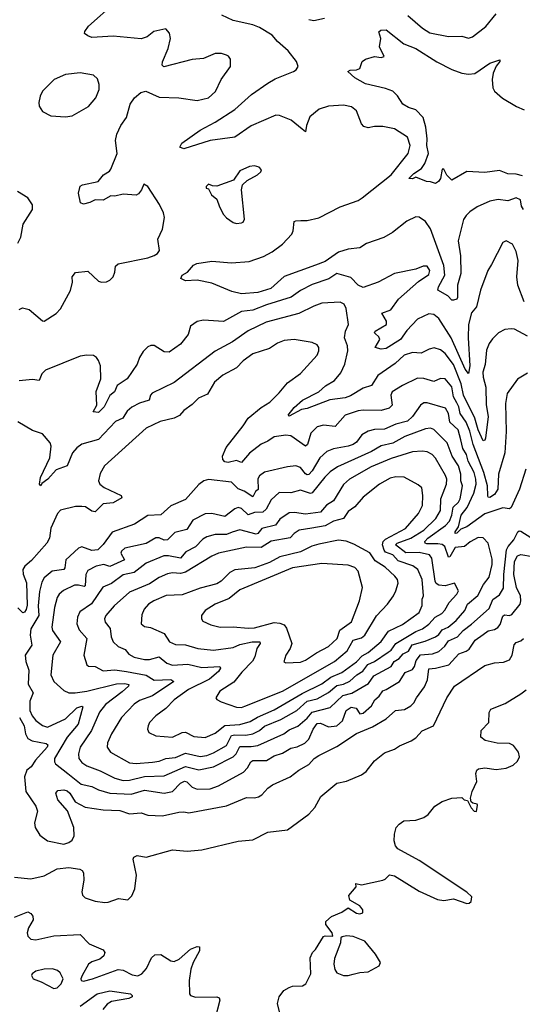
# Model space of a CAD drawing. Extents: x 1603745 to 1745082, y 385868 to 533966.
# Tile 558 of 646: x 1621447 to 1624503, y 518230 to 524220. Entities that reach past the tile are written whole.
import ezdxf

# ---------------------------------------------------------------- set-up
doc = ezdxf.new("R2010")
doc.units = 0

msp = doc.modelspace()

# ---------------------------------------------------------------- linework, layer by layer
at = {"layer": '0CON20XD'}
for points in [[(1621443.9, 522456.1), (1621463.6, 522466.4), (1621505, 522456.2), (1621585, 522388), (1621595, 522386), (1621667.9, 522432.1), (1621695, 522460), (1621755, 522572.5), (1621767, 522623), (1621766.2, 522655), (1621785, 522682), (1621860, 522690), (1621925, 522628.6), (1621945, 522623.3), (1621975, 522625.6), (1621995.3, 522634.7), (1622014.4, 522655), (1622026.1, 522683.9), (1622029.6, 522720.4), (1622045.3, 522734.7), (1622225, 522771.3), (1622265, 522784.6), (1622285, 522798.1), (1622296.6, 522816.6), (1622287.5, 522885), (1622316, 522945), (1622327.3, 523017.3), (1622322, 523045), (1622297.1, 523095), (1622225, 523205.6), (1622201.2, 523218.8), (1622186.7, 523185), (1622169.1, 523160.9), (1622155, 523152.2), (1622075, 523158), (1622026.1, 523146.1), (1622001.7, 523148.3), (1621955, 523121.9), (1621905, 523123.3), (1621873.2, 523106.8), (1621835, 523098.1), (1621815.7, 523105.7), (1621804.6, 523164.6), (1621815, 523207.1), (1621827.5, 523215), (1621924.1, 523235.9), (1621956, 523275), (1621992, 523298), (1622000, 523310), (1622040, 523405), (1622030, 523485), (1622036.8, 523523.2), (1622061.2, 523575), (1622096.2, 523625), (1622118.6, 523705), (1622144.2, 523745), (1622183, 523777), (1622213.9, 523783.9), (1622295, 523748.1), (1622415, 523744.4), (1622525, 523728.5), (1622595, 523744.4), (1622637.7, 523782.3), (1622672.2, 523855), (1622728.6, 523935), (1622728.8, 523978.8), (1622717, 523997), (1622704.3, 524004.3), (1622673.2, 524013.2), (1622635, 524014.4), (1622565, 523982.9), (1622495, 523977.8), (1622322.3, 523932.3), (1622312, 523942), (1622314.2, 523964.2), (1622350, 524045), (1622364.2, 524105), (1622357.7, 524137.7), (1622335, 524163.3), (1622261.8, 524148.2), (1622221.2, 524115), (1622185, 524102.9), (1622015, 524120), (1621885, 524112.2), (1621860.5, 524120.5), (1621841.2, 524135), (1621841.7, 524148.3), (1621865, 524180), (1622025, 524322.9)], [(1624510.6, 523065), (1624498.2, 523085), (1624493.2, 523123.2), (1624465, 523135.6), (1624415, 523118.5), (1624356.3, 523126.3), (1624305, 523116.7), (1624228.7, 523081.3), (1624185, 523051.4), (1624160.9, 523029.1), (1624146.2, 523005), (1624113.6, 522873.6), (1624127.3, 522782.8), (1624128.4, 522675), (1624109.1, 522605), (1624109.7, 522530.3), (1624105, 522520), (1624085, 522513.8), (1624074.2, 522514.2), (1624050, 522540), (1623990, 522575), (1623994.4, 522595), (1624031.3, 522665), (1624025.7, 522725), (1623945, 522947.8), (1623915, 522991.4), (1623875, 523018.9), (1623855, 523020), (1623800, 522995), (1623712.9, 522925), (1623660.8, 522895), (1623555, 522857.3), (1623515, 522831.8), (1623445, 522824.6), (1623385, 522805.4), (1623305, 522748.4), (1623245, 522725.7), (1623055, 522657.1), (1622972.9, 522585), (1622895, 522560.3), (1622795, 522551.6), (1622736.9, 522566.9), (1622615, 522616), (1622525, 522636.2), (1622455, 522630.8), (1622427.5, 522645), (1622434.1, 522665.9), (1622466.1, 522683.9), (1622503.6, 522726.4), (1622523.9, 522736.1), (1622615, 522750.6), (1622735, 522741.1), (1622842.2, 522747.8), (1622930.1, 522779.9), (1622982, 522808), (1623045.2, 522854.8), (1623100.7, 522915), (1623108.7, 522935), (1623115, 522991.2), (1623125, 522996.9), (1623157.3, 522997.3), (1623195, 522997.3), (1623265, 523015.3), (1623395, 523082.2), (1623505, 523120.7), (1623529.6, 523135), (1623705, 523276.5), (1623809.7, 523405), (1623820.3, 523455), (1623805, 523505.6), (1623726.2, 523555), (1623655, 523569.1), (1623605, 523570), (1623565, 523562.5), (1623539.8, 523569.8), (1623525.5, 523585.5), (1623494, 523665), (1623465, 523688.6), (1623415, 523699.4), (1623325.5, 523694.5), (1623268, 523675), (1623212, 523628), (1623191.5, 523575), (1623185, 523537.5), (1623163.6, 523553.6), (1623098.3, 523608.3), (1623027, 523637), (1623005, 523638.1), (1622855, 523573.1), (1622755, 523504.7), (1622605.4, 523484.6), (1622445, 523433.1), (1622421.2, 523445), (1622432.4, 523467.6), (1622545, 523548.2), (1622635, 523597.1), (1622755, 523673.6), (1622856.9, 523765), (1622955, 523832.9), (1623000.9, 523859.1), (1623112, 523905), (1623127.5, 523915), (1623140, 523935), (1623130.8, 523965), (1623079.2, 524029.2), (1623015, 524086.5), (1622981.5, 524125), (1622905, 524171.5), (1622865, 524189.2), (1622743.8, 524215), (1622675, 524247.9)], [(1623205, 524220), (1623235, 524214.3), (1623301.1, 524228.9)], [(1623806.7, 524245), (1623897.1, 524167.1), (1623940.1, 524140.1), (1624055, 524118.2), (1624135, 524118.9), (1624175, 524106.9), (1624200, 524115), (1624280.9, 524179.1), (1624344.6, 524255.4)], [(1624505, 523268.9), (1624465, 523279.5), (1624415, 523282.5), (1624365, 523301.8), (1624275, 523290.4), (1624165, 523295.5), (1624075, 523242.5), (1624043.3, 523273.3), (1624025, 523310), (1624015, 523310), (1624006.2, 523253.8), (1623994, 523235), (1623975, 523224.2), (1623945, 523234.2), (1623920, 523235), (1623855, 523261.2), (1623835, 523252), (1623813.9, 523253.9), (1623844.2, 523285), (1623889.4, 523315), (1623910, 523345), (1623933.5, 523405), (1623922.1, 523455), (1623924.6, 523495), (1623916.2, 523565), (1623901.3, 523625), (1623855, 523671.1), (1623812, 523685), (1623777.5, 523705), (1623745, 523756.7), (1623715, 523784), (1623670.7, 523800.7), (1623549.7, 523830.3), (1623485, 523866), (1623442.5, 523905), (1623457, 523913), (1623495, 523913.8), (1623515, 523922.5), (1623530, 523965), (1623550.5, 523979.5), (1623605, 523996.2), (1623645, 523990), (1623662.5, 523995), (1623634.4, 524055), (1623641.9, 524105), (1623631.4, 524145), (1623642.5, 524155), (1623675, 524158.6), (1623783.4, 524073.4), (1623855, 524044.5), (1623983.4, 523963.4), (1624075, 523916.7), (1624135, 523894.4), (1624175, 523888.6), (1624215, 523891.4), (1624305, 523954.2), (1624366.2, 523976.2), (1624366.7, 523965), (1624343.3, 523936.7), (1624325.7, 523895), (1624320, 523855), (1624323.1, 523805), (1624334.7, 523784.7), (1624383.2, 523743.2), (1624468.3, 523691.7), (1624515, 523670.5)], [(1621725, 523627.8), (1621765, 523634.4), (1621865, 523690.6), (1621910, 523745), (1621929.2, 523795), (1621930.8, 523825), (1621919.7, 523859.7), (1621895, 523882), (1621815, 523895.8), (1621725, 523885.8), (1621656.7, 523855), (1621585.8, 523784.2), (1621570.8, 523755), (1621561.9, 523715), (1621564.5, 523694.5), (1621585, 523660.8), (1621635, 523634.4), (1621725, 523627.8)], [(1622765, 522980), (1622795, 522983.3), (1622805, 522987.5), (1622813.6, 523006.4), (1622796.2, 523185), (1622802.5, 523215), (1622829.3, 523240.7), (1622893.6, 523276.4), (1622912.5, 523295), (1622917, 523307), (1622902.5, 523322.5), (1622875, 523330), (1622845, 523326.2), (1622785, 523300), (1622746.2, 523243.8), (1622645, 523207.5), (1622618.3, 523208.3), (1622595, 523220), (1622580, 523205), (1622580, 523195), (1622595, 523190), (1622612.5, 523155), (1622645, 523127.5), (1622661.7, 523081.7), (1622686.2, 523035), (1622704.3, 523014.3), (1622745, 522986.7), (1622765, 522980)], [(1621435, 522861.2), (1621452.7, 522897.3), (1621467.8, 522975), (1621524.3, 523065), (1621524.3, 523094.3), (1621495, 523136), (1621433.3, 523175)], [(1624515, 522503.6), (1624475.3, 522605), (1624469.2, 522655), (1624477.5, 522755), (1624465, 522810), (1624444.2, 522854.2), (1624405, 522873.8), (1624383.8, 522865), (1624315, 522731.2), (1624294.4, 522695), (1624248.5, 522575), (1624225, 522473.3), (1624195, 522437.5), (1624175.2, 522365), (1624173.4, 522285), (1624184.3, 522115), (1624175, 522066.7), (1624155, 522093.8), (1624071, 522285), (1623995, 522402.5), (1623965, 522426.5), (1623935, 522430.9), (1623865, 522397.7), (1623800.1, 522329.9), (1623762.1, 522275), (1623675, 522220), (1623645, 522215.4), (1623608, 522225), (1623636.8, 522275), (1623631.3, 522291.3), (1623608.3, 522311.7), (1623604.2, 522315), (1623608.6, 522325), (1623678.1, 522365), (1623677.9, 522385), (1623648.8, 522435), (1623704.5, 522455), (1623750.5, 522519.5), (1623872.4, 522627.6), (1623935, 522669.5), (1623940.7, 522695), (1623925, 522719.6), (1623900.5, 522719.5), (1623855, 522702), (1623725, 522675.8), (1623627, 522623), (1623535, 522590.8), (1623505, 522604), (1623460.9, 522650.9), (1623375, 522675.4), (1623327.5, 522642.5), (1623225, 522609.6), (1623155, 522572.7), (1623097.9, 522532.1), (1622948.1, 522485), (1622865, 522452.9), (1622795, 522443.9), (1622685, 522382.9), (1622565, 522392.9), (1622525.7, 522384.3), (1622486.2, 522355), (1622471.4, 522305), (1622424.2, 522245), (1622355, 522197.1), (1622325, 522199.2), (1622265, 522237.5), (1622245, 522238), (1622225, 522228.8), (1622197.9, 522202.1), (1622175.7, 522165), (1622161.9, 522125), (1622099.5, 522035), (1622040, 521995), (1622023.8, 521955), (1621995, 521934.2), (1621960.6, 521865), (1621925, 521830.8), (1621893.6, 521833.6), (1621916, 521875), (1621912, 521958), (1621940.9, 522035), (1621938.5, 522115), (1621925, 522146.2), (1621914.2, 522165), (1621895, 522176.7), (1621855, 522180), (1621815, 522172.2), (1621602.9, 522087.1), (1621580.4, 522065), (1621564.1, 522025.9), (1621525, 522031.1), (1621442.5, 522022.5)], [(1624535, 522294), (1624455, 522337.5), (1624435, 522340), (1624397.5, 522335), (1624358.8, 522315), (1624321.4, 522278.6), (1624300.9, 522249.1), (1624285, 522210), (1624277.2, 522122.8), (1624264.1, 522075.9), (1624265.4, 522044.6), (1624280.5, 521985), (1624282.8, 521877.2), (1624295.2, 521805), (1624278.4, 521675), (1624275, 521662.5), (1624265, 521657.1), (1624235, 521725.4), (1624213.9, 521795), (1624144.8, 521935), (1624131.2, 522005), (1624085, 522121.3), (1624035, 522188.9), (1624005, 522212.3), (1623966.6, 522223.4), (1623936, 522216), (1623888.1, 522191.9), (1623835, 522194.6), (1623785, 522178.1), (1623730.9, 522129.1), (1623623.8, 522055), (1623586.1, 521993.9), (1623535, 521977.5), (1623458.8, 521931.2), (1623425, 521920), (1623333, 521907), (1623195, 521855.4), (1623161.2, 521848.8), (1623085, 521807.5), (1623080, 521815), (1623115, 521860), (1623167.1, 521905), (1623265, 521956.1), (1623307.3, 521992.8), (1623361.9, 522025), (1623398.8, 522071.2), (1623423.1, 522125), (1623442.5, 522205), (1623439.6, 522235), (1623421.2, 522285), (1623427.5, 522325), (1623445.4, 522365), (1623432.4, 522462.4), (1623420, 522490), (1623395, 522500.9), (1623285, 522496.2), (1623235, 522478), (1623145, 522432.9), (1622945, 522380), (1622835, 522328), (1622740.6, 522259.4), (1622635, 522202.7), (1622385, 522012.2), (1622252, 521948), (1622241.4, 521935), (1622234, 521905), (1622175, 521886.4), (1622127.8, 521862.2), (1622100.7, 521839.3), (1622085.7, 521815.7)], [(1624535, 522070), (1624475, 522033.8), (1624410.5, 521945), (1624401.8, 521885), (1624405.7, 521715.7), (1624397.5, 521585), (1624359, 521455), (1624355, 521364.4), (1624335, 521330.8), (1624305, 521312.5), (1624295.5, 521315.5), (1624293.1, 521323.1), (1624292.3, 521385), (1624270.2, 521465), (1624203.6, 521635), (1624185, 521716.4), (1624161.7, 521771.7), (1624126.2, 521825), (1624117.2, 521865), (1624105, 521888.9), (1624085.5, 521925), (1624075, 521985.5), (1624035, 522035.4), (1624005, 522037.8), (1623965, 522019.1), (1623905, 522038), (1623865, 522038.9), (1623775, 521994.6), (1623712.2, 521955), (1623703.5, 521935), (1623712.7, 521875), (1623693.3, 521856.7), (1623645, 521841.6), (1623535.3, 521845.3), (1623505, 521840.7), (1623426.8, 521813.2), (1623365, 521744.6), (1623295, 521752.3), (1623255, 521743.6), (1623217.3, 521705), (1623195.9, 521635), (1623185, 521625.6), (1623095, 521688.7), (1623065, 521693.1), (1622995, 521682.7), (1622955, 521655.5), (1622915, 521638.2), (1622845, 521583.8), (1622819.2, 521555), (1622795, 521525.7), (1622765, 521538.5), (1622715, 521526.8), (1622695, 521530.9), (1622682.3, 521545), (1622679.2, 521565), (1622702.5, 521617.5), (1622805, 521748.5), (1622835, 521796.2), (1622915, 521860.6), (1622966.9, 521893.1), (1623025, 521949.5), (1623075, 522010), (1623155, 522067.1), (1623255, 522180), (1623265.6, 522205), (1623265.7, 522225.7), (1623255, 522241.2), (1623225, 522256), (1623115, 522274.4), (1623055, 522268.5), (1623015, 522251.5), (1622965, 522219.5), (1622865, 522187.3), (1622805, 522145.5), (1622765, 522101.5), (1622682.4, 522057.6), (1622630.6, 522015), (1622587.8, 521942.2), (1622533.4, 521916.6), (1622495, 521878.9), (1622445, 521843.3), (1622418.1, 521811.9), (1622385, 521796.2), (1622300, 521775), (1622215, 521734.4), (1621962.2, 521505), (1621935, 521460), (1621926.2, 521415), (1621934, 521395), (1621959.5, 521375), (1622063.8, 521325), (1622068.3, 521311.7), (1622015, 521281.1), (1621955, 521275.7), (1621905, 521225.7), (1621885, 521229.4), (1621846.6, 521256.6), (1621825, 521259.4), (1621785, 521258.1), (1621695, 521235.6), (1621676.9, 521215), (1621635, 521127.5), (1621626.9, 521065), (1621611.2, 521035), (1621519, 520931), (1621477.1, 520895), (1621465.4, 520875), (1621467.3, 520847.3), (1621488.6, 520795), (1621491.1, 520658.9), (1621485, 520632.9), (1621475, 520615.8), (1621465, 520611.9), (1621435, 520642)], [(1624524.1, 521485), (1624486.1, 521363.9), (1624435, 521251.9), (1624425, 521244.3), (1624385, 521250.9), (1624275, 521214.1), (1624165, 521135.2), (1624130.3, 521119.7), (1624105, 521095.6), (1624094.7, 521094.7), (1624095.6, 521105), (1624116.2, 521133.8), (1624132.2, 521205), (1624168.5, 521251.5), (1624209.4, 521340.6), (1624222.6, 521395), (1624221.5, 521425), (1624210.2, 521465), (1624174.5, 521535), (1624163.6, 521575), (1624141.8, 521611.8), (1624129.3, 521665), (1624112.7, 521725), (1624062, 521772), (1624054.3, 521825), (1624036.7, 521856.7), (1623925, 521888.5), (1623905, 521888.2), (1623885, 521874.4), (1623836, 521805), (1623805, 521777.6), (1623735, 521760.3), (1623665, 521727.9), (1623605, 521726.6), (1623565, 521716.1), (1623527.8, 521695), (1623495, 521650), (1623474.4, 521635.6), (1623445, 521624.7), (1623355, 521608.7), (1623315, 521592.3), (1623271.1, 521555), (1623225.2, 521475), (1623205, 521453.9), (1623195, 521451.3), (1623185, 521457.5), (1623155, 521495.4), (1623125, 521506.4), (1623075, 521500), (1622935, 521466.4), (1622905.3, 521444.7), (1622895, 521426.2), (1622897.4, 521362.6), (1622881.2, 521348.8), (1622865, 521317.5), (1622812.1, 521352.1), (1622774.4, 521365), (1622735, 521406.1), (1622595, 521423.1), (1622566.7, 521415), (1622535, 521392), (1622455, 521301.9), (1622365, 521263.5), (1622305, 521207.8), (1622225, 521203.8), (1622145, 521150.9), (1622007.9, 521102.1), (1621953.5, 521026.5), (1621921.4, 520995), (1621885, 520990.6), (1621825, 521013.1), (1621805, 521004.4), (1621726.6, 520933.4), (1621721.2, 520885), (1621714.7, 520875.3), (1621645, 520865.9), (1621596.1, 520823.9), (1621580.8, 520799.2), (1621567.9, 520742.1), (1621559.8, 520655), (1621562.5, 520595), (1621513.3, 520515), (1621509.6, 520475), (1621520, 520415), (1621479.7, 520355), (1621483.7, 520315), (1621502.2, 520262.2), (1621497.9, 520177.9), (1621527.5, 520125), (1621508.1, 520075), (1621507.8, 520017.8), (1621521.8, 519985), (1621545, 519956.9), (1621585, 519927.3), (1621615, 519916.8), (1621725, 519967.5), (1621795, 520033.5), (1621824.1, 520044.1), (1621830, 520040), (1621803.1, 519935), (1621734.3, 519855), (1621658.2, 519725), (1621657.3, 519705), (1621663.8, 519693.8), (1621738.7, 519635), (1621819.9, 519569.9), (1621885, 519555.3), (1621925, 519535.9), (1621995.2, 519515.2), (1622125, 519508.7)], [(1622085.7, 521815.7), (1622074.1, 521795.9), (1622029.4, 521775), (1621925, 521666.1), (1621825, 521637.3), (1621794.3, 521615), (1621768.6, 521585), (1621736.2, 521505), (1621667.7, 521482.3), (1621618.1, 521425), (1621581.7, 521398.3), (1621575, 521383.8), (1621567.5, 521395), (1621573.3, 521435), (1621629.4, 521555), (1621637.1, 521625), (1621632.3, 521645), (1621585, 521700), (1621525, 521720.6), (1621435, 521774.2)], [(1622075, 519592.4), (1622115, 519593.1), (1622205, 519617), (1622325, 519620.5), (1622455, 519676.7), (1622535, 519656.1), (1622625.8, 519674.2), (1622745, 519735.7), (1622763.8, 519755), (1622785, 519798.6), (1622855, 519798.5), (1622895.2, 519804.8), (1623053.9, 519876.1), (1623085, 519900), (1623138.2, 519921.8), (1623195, 519971.6), (1623225, 520008.1), (1623335, 520036.1), (1623411.2, 520108.8), (1623467, 520123), (1623568.3, 520181.7), (1623601.1, 520228.9), (1623705, 520284.7), (1623724.6, 520315.4), (1623755.1, 520334.9), (1623778.4, 520361.6), (1623811, 520379), (1623833.7, 520416.3), (1623911.6, 520438.4), (1623975, 520465.2), (1623995, 520480.3), (1624015, 520507.7), (1624051.8, 520525), (1624100.6, 520565), (1624153.3, 520625), (1624170.8, 520665), (1624232.6, 520717.4), (1624266.7, 520783.3), (1624301.3, 520828.7), (1624320.2, 520905), (1624319.1, 520939.1), (1624295.7, 521035), (1624265, 521068), (1624235, 521069.5), (1624185.5, 521044.5), (1624151.2, 521015), (1624095, 521008.2), (1624062, 520952), (1624055, 520951.2), (1624031.2, 521015), (1624015, 521027.2), (1623988.9, 521031.1), (1623922.4, 521032.4), (1623913.1, 521035), (1623910.9, 521045), (1623929.5, 521065), (1624036.5, 521143.5), (1624060, 521170), (1624074.8, 521205), (1624083, 521255), (1624114.8, 521285), (1624124.5, 521305), (1624140, 521385), (1624129.6, 521415), (1624129.1, 521455), (1624115.9, 521505), (1624077.5, 521565), (1624045.7, 521645), (1623965, 521727.3), (1623945, 521734.6), (1623915, 521730.4), (1623789.5, 521685), (1623715, 521643.5), (1623645, 521627.5), (1623587, 521593), (1623379.4, 521500.6), (1623335, 521470), (1623302.5, 521437.5), (1623225, 521341.4), (1623215, 521338.5), (1623155, 521357.7), (1623095, 521342.2), (1623025, 521343.8), (1622975, 521299.6), (1622945, 521242.5), (1622925, 521224.8), (1622875, 521223), (1622835, 521207.3), (1622795, 521247.1), (1622775, 521252.2), (1622755, 521245.3), (1622695, 521197.6), (1622615, 521216.2), (1622575, 521214.5), (1622500, 521175), (1622462.1, 521117.9), (1622389.5, 521100.5), (1622345, 521055.3), (1622325, 521052.9), (1622295, 521067.9), (1622275, 521067.5), (1622215, 521033.4), (1622086, 521005), (1622065, 520986.9), (1622060.9, 520975), (1622082.9, 520935), (1621995, 520892.9), (1621957.5, 520905), (1621911.4, 520895), (1621861.8, 520868.2), (1621848.5, 520845), (1621843.8, 520776.2), (1621838.9, 520771.1), (1621805, 520780), (1621780.7, 520779.3), (1621712.9, 520747.1), (1621686.4, 520725), (1621673.9, 520705), (1621657.3, 520645), (1621641.3, 520525), (1621646.2, 520505), (1621695.4, 520435), (1621648.5, 520355), (1621635.5, 520235), (1621654.4, 520195), (1621715, 520139.5), (1621745, 520125.4), (1621784.7, 520124.7), (1621855, 520134.8), (1622035, 520180.6), (1622085, 520181.9), (1622109.4, 520175), (1622108.5, 520165), (1622069.6, 520130.4), (1621968.4, 520055), (1621932.5, 520007.5), (1621884, 519896), (1621814.7, 519795), (1621803.2, 519755), (1621806.2, 519725), (1621825, 519702.1), (1621855, 519682), (1621935, 519650.9), (1622025, 519605.8), (1622075, 519592.4)], [(1622155, 519695.3), (1622255, 519704.2), (1622295, 519710.3), (1622335, 519726), (1622395, 519731.9), (1622455, 519758.2), (1622545, 519737.5), (1622585, 519744), (1622625, 519759.5), (1622703.5, 519805), (1622735.4, 519865), (1622755, 519870.6), (1622822.2, 519867.8), (1622865, 519876.4), (1622904.6, 519895), (1622935, 519921.9), (1623035, 519962.9), (1623132.1, 520017.9), (1623195, 520073.5), (1623255, 520089), (1623325, 520127.6), (1623375, 520169.4), (1623415, 520178), (1623455, 520196.9), (1623496.2, 520233.8), (1623533.2, 520256.8), (1623563.1, 520296.9), (1623605.1, 520314.9), (1623687.5, 520372.5), (1623705.1, 520384.9), (1623735, 520424.8), (1623855, 520499), (1623896, 520514), (1623935, 520542.1), (1623973.7, 520586.3), (1624012.9, 520607.1), (1624032.4, 520627.6), (1624057.5, 520675), (1624105.3, 520725), (1624116.2, 520745), (1624091.8, 520791.8), (1624033.6, 520776.4), (1623995, 520780), (1623979.8, 520789.8), (1623972.8, 520805), (1623953.2, 520943.2), (1623939.6, 520965), (1623875, 520979.4), (1623795, 520975.9), (1623732.2, 521025), (1623741.8, 521035), (1623825, 521066.1), (1623903.8, 521115), (1623976.5, 521185), (1624005.8, 521234.2), (1624007.5, 521305), (1624022.3, 521342.3), (1624042, 521395), (1624044, 521425), (1624037, 521447), (1623975, 521553.3), (1623955, 521575.5), (1623925, 521590.9), (1623895, 521595.4), (1623835, 521591.8), (1623705, 521550.3), (1623585, 521499.4), (1623453.1, 521425), (1623415, 521392.9), (1623355, 521293.6), (1623312.7, 521267.3), (1623276.6, 521223.5), (1623185, 521212.2), (1623117.9, 521222.1), (1623085, 521220), (1623028.1, 521181.9), (1623002.2, 521145), (1622919.4, 521125), (1622895, 521093.4), (1622885, 521089.7), (1622785, 521116.9), (1622738.2, 521101.8), (1622705, 521087.6), (1622635, 521088.1), (1622585, 521074), (1622561.2, 521058.8), (1622516, 521014), (1622457.7, 520982.3), (1622425, 520944.7), (1622351.8, 520958.2), (1622322.4, 520957.6), (1622215, 520913.9), (1622142.7, 520857.3), (1622075, 520842.4), (1622005, 520789.7), (1621952.9, 520767.1), (1621882.6, 520667.4), (1621812.7, 520617.3), (1621797.1, 520585), (1621793.8, 520545), (1621808.6, 520508.6), (1621854.6, 520455), (1621835.6, 520355), (1621855, 520296.2), (1621865, 520288), (1621905, 520285.7), (1621955, 520259.2), (1622025, 520264.7), (1622096, 520254), (1622215, 520233.2), (1622265, 520202.1), (1622365, 520206.2), (1622383.1, 520195), (1622255, 520106.1), (1622175, 520079.3), (1622143.4, 520056.6), (1622066.4, 519975), (1622005.2, 519874.8), (1621979.5, 519820.5), (1621978.2, 519795), (1621998.1, 519765), (1622115, 519700), (1622155, 519695.3)], [(1622575, 519853.8), (1622635, 519878.8), (1622693.2, 519926.8), (1622785, 519933.1), (1622848.4, 519951.6), (1622892.4, 519977.6), (1622995, 520021.9), (1623165, 520121.3), (1623285, 520180), (1623339.1, 520220.9), (1623405, 520248.4), (1623495, 520314), (1623529.3, 520350.7), (1623565, 520369.7), (1623645, 520437.1), (1623689.3, 520500.7), (1623775, 520541.1), (1623875, 520613.3), (1623893.6, 520656.4), (1623894.5, 520694.5), (1623902.3, 520715), (1623893.8, 520815), (1623867.5, 520875), (1623837.5, 520897.5), (1623749, 520929), (1623714.9, 520964.9), (1623671.6, 520981.6), (1623662.4, 520992.4), (1623652.6, 521025), (1623657.6, 521045), (1623671.1, 521058.9), (1623792.5, 521125), (1623872, 521215), (1623895.3, 521265), (1623899.2, 521325), (1623892, 521372), (1623870.9, 521390.9), (1623785, 521436.7), (1623735, 521438.8), (1623699.4, 521430.6), (1623634.4, 521395), (1623535, 521314.5), (1623485, 521256.9), (1623445, 521227.8), (1623415, 521184.6), (1623355, 521169.2), (1623305, 521141.2), (1623223.6, 521126.4), (1623145.7, 521115), (1623115.4, 521095), (1623092.1, 521067.9), (1622975, 521047.4), (1622915, 521009.1), (1622825, 521012.1), (1622655, 520975.3), (1622615, 520956.7), (1622455, 520858.4), (1622425, 520851.4), (1622375, 520854.2), (1622345, 520848.1), (1622294, 520826), (1622235, 520787.6), (1622115, 520738), (1622021.5, 520655), (1621971.2, 520595), (1621961.8, 520575), (1621966.9, 520555), (1621995.9, 520515.9), (1622002.5, 520465), (1622015.4, 520435.4), (1622045, 520406.7), (1622087.9, 520387.9), (1622110.9, 520360.9), (1622142.9, 520342.9), (1622205, 520328.1), (1622235, 520328.2), (1622295, 520344), (1622341.4, 520305), (1622375, 520294.3), (1622468.5, 520298.5), (1622555, 520279.7), (1622664.5, 520284.5), (1622668.5, 520275), (1622655.4, 520255), (1622600.8, 520209.2), (1622473.8, 520146.2), (1622386.9, 520083.1), (1622335, 520030.5), (1622274.4, 519985), (1622235.7, 519945), (1622227.1, 519925), (1622224.2, 519904.2), (1622232.9, 519882.9), (1622274.5, 519864.5), (1622375, 519855.5), (1622435, 519884.7), (1622455, 519886.2), (1622505, 519858.5), (1622575, 519853.8)], [(1622125, 519508.7), (1622205, 519532.4), (1622325, 519514.7), (1622376.5, 519525), (1622423.8, 519576.2), (1622448.1, 519588.1), (1622463.6, 519583.6), (1622495, 519551.8), (1622525, 519540), (1622605, 519541.3), (1622655, 519558.7), (1622807.7, 519642.3), (1622831.6, 519668.4), (1622852.5, 519705), (1622865, 519712.5), (1622946.6, 519713.4), (1622995, 519741.8), (1623045, 519757.2), (1623095, 519788), (1623135, 519797.2), (1623180.7, 519819.3), (1623205.8, 519844.2), (1623231.9, 519905), (1623255, 519938.8), (1623275, 519939.6), (1623325, 519918.8), (1623375.6, 519925), (1623410.5, 519955), (1623431.6, 520018.4), (1623461.9, 520038.1), (1623492.2, 520032.2), (1623515, 519996.9), (1623535, 520001.6), (1623585.3, 520045), (1623607.1, 520082.9), (1623633.1, 520105), (1623655, 520138.2), (1623675, 520145.3), (1623755.7, 520194.3), (1623791.2, 520248.8), (1623835, 520267.9), (1623847.6, 520285), (1623857.7, 520322.3), (1623883.1, 520356.9), (1623957.9, 520362.1), (1623995, 520376.9), (1624031.2, 520408.8), (1624055, 520441.2), (1624110, 520465), (1624143.1, 520505), (1624195, 520541.9), (1624301.6, 520638.4), (1624325, 520693.5), (1624365, 520721.2), (1624388, 520762), (1624390, 520845), (1624407.9, 520995), (1624417.2, 521015), (1624451.6, 521055), (1624476, 521105), (1624485, 521110.6), (1624495, 521108.2), (1624555, 521070.7)], [(1622795, 520036.1), (1622815, 520043.3), (1623045, 520134.7), (1623360.8, 520315), (1623438.9, 520381.1), (1623475.5, 520444.5), (1623525, 520460), (1623544.8, 520475.2), (1623616.8, 520593.2), (1623683.8, 520665), (1623719.1, 520715), (1623734.5, 520745), (1623747.4, 520792.6), (1623743.6, 520815), (1623727.9, 520835), (1623669.3, 520889.3), (1623608.3, 520928.3), (1623575, 520976.2), (1623479.5, 521029.5), (1623432.7, 521047.3), (1623384.6, 521054.6), (1623265, 521028.8), (1623223.6, 521016.4), (1623155, 520982.2), (1623027.7, 520952.3), (1622965, 520917.1), (1622876.4, 520886.4), (1622755, 520873.3), (1622725, 520857.1), (1622671.9, 520805), (1622645, 520788.5), (1622545, 520761.2), (1622435, 520721.2), (1622337.3, 520717.3), (1622262, 520685), (1622230.8, 520665), (1622204.2, 520635), (1622190.3, 520599.7), (1622185.7, 520545), (1622205, 520528.9), (1622242.2, 520522.2), (1622325.5, 520485.5), (1622358.5, 520435), (1622395, 520418.4), (1622455, 520416.9), (1622530, 520395), (1622625, 520384.7), (1622745, 520400), (1622785, 520418.1), (1622861.2, 520435), (1622907.1, 520435), (1622908.2, 520425), (1622889.6, 520395), (1622876.9, 520343.1), (1622862.8, 520317.2), (1622798.2, 520251.8), (1622749.7, 520190.3), (1622663.3, 520135), (1622640, 520095), (1622645, 520083.8), (1622670.9, 520070.9), (1622765, 520037.9), (1622795, 520036.1)], [(1621445.5, 519975), (1621473.4, 519925), (1621480.9, 519875), (1621495, 519848.2), (1621522.2, 519832.2), (1621607.9, 519817.9), (1621618, 519808), (1621614.4, 519795), (1621542.2, 519715), (1621515.8, 519674.2), (1621489.4, 519655), (1621476.7, 519615), (1621484.6, 519525), (1621544.4, 519435), (1621554.4, 519405), (1621537.5, 519335), (1621540, 519305), (1621569.2, 519259.2), (1621615, 519225.8), (1621714.6, 519204.6), (1621746.3, 519213.7), (1621765, 519228.1), (1621778.8, 519255), (1621775.9, 519305), (1621737, 519407), (1621678.6, 519475), (1621666, 519515), (1621678.6, 519531.4), (1621715, 519534.5), (1621735, 519529.6), (1621752.3, 519515), (1621783, 519463), (1621845, 519429.4), (1621955, 519413.3), (1622055, 519410), (1622115, 519389.1), (1622185, 519395.4), (1622225, 519381.8), (1622315, 519376.2), (1622415, 519398.9), (1622445, 519401.2), (1622475, 519394.6), (1622705, 519437.5), (1622825, 519487.5), (1622875, 519486.5), (1622897.9, 519492.1), (1622918.6, 519505), (1622955.7, 519545), (1622985, 519565.6), (1623090.8, 519615), (1623144, 519655), (1623205, 519689.2), (1623236.8, 519725), (1623265, 519744.7), (1623375, 519798.5), (1623495, 519877.5), (1623591.5, 519918.5), (1623675, 519967.8), (1623732.6, 520017.4), (1623786.2, 520023.8), (1623825, 520046.4), (1623844.5, 520065), (1623859.1, 520095), (1623909.3, 520160.7), (1623925.9, 520205), (1623935, 520271.5), (1623975.7, 520274.3), (1624055.6, 520294.4), (1624117.2, 520362.8), (1624161.9, 520378.1), (1624179.7, 520390.3), (1624216.2, 520445), (1624265, 520480.3), (1624295, 520503.1), (1624335, 520511.1), (1624355, 520521.5), (1624369.6, 520540.4), (1624385, 520590.5), (1624395, 520599.6), (1624425, 520594.6), (1624439.4, 520600.6), (1624489.7, 520665), (1624494.7, 520685), (1624491.6, 520715), (1624468.3, 520765), (1624450.7, 520845), (1624456.3, 520923.7), (1624475, 520958.8), (1624495, 520966.7), (1624565, 520954.5)], [(1623065, 520306.7), (1623155, 520312.5), (1623185, 520323.4), (1623251.5, 520368.5), (1623325, 520406.2), (1623376.9, 520455), (1623394.3, 520505.7), (1623465, 520556.2), (1623513.5, 520685), (1623531.1, 520765), (1623505.5, 520865), (1623485, 520886.8), (1623445, 520902.6), (1623285, 520910.9), (1623105, 520886.4), (1622785, 520750.6), (1622721, 520699), (1622634.8, 520665.2), (1622574.8, 520625.2), (1622552.5, 520595), (1622552.2, 520575), (1622560, 520560), (1622609.1, 520539.1), (1622665, 520525.4), (1622745, 520526.9), (1622835, 520517.5), (1622875, 520520.8), (1622995, 520552.5), (1623029.5, 520549.5), (1623055, 520537.7), (1623068.3, 520518.3), (1623100.8, 520425), (1623091.1, 520395), (1623065.6, 520355), (1623053.3, 520313.3), (1623065, 520306.7)], [(1621415, 519003.1), (1621515, 518994.6), (1621595, 519012.7), (1621675, 519053.6), (1621745, 519062.7), (1621812.3, 519052.3), (1621826.7, 519045), (1621835, 519030), (1621836.7, 518985), (1621824.4, 518914.4), (1621828, 518895), (1621845, 518878), (1621905, 518858.6), (1621965, 518849.2), (1621985, 518850.8), (1622046.6, 518873.4), (1622103.6, 518866.4), (1622128.8, 518891.2), (1622146.5, 518933.5), (1622156.5, 519015), (1622137, 519113), (1622140, 519125), (1622160, 519135), (1622216.4, 519126.4), (1622375, 519170.8), (1622465, 519161.9), (1622555, 519170.8), (1622775, 519222.5), (1622865, 519230), (1622955, 519278), (1623075, 519291.2), (1623205, 519388), (1623242.1, 519427.9), (1623278, 519495), (1623375, 519575.8), (1623435, 519587.5), (1623525, 519625.8), (1623553.6, 519646.4), (1623605, 519710.8), (1623665, 519759.4), (1623725, 519781.9), (1623756.6, 519803.4), (1623827.4, 519832.6), (1623855, 519852), (1623895, 519894.3), (1623963.8, 519925), (1624044.5, 520095), (1624091.4, 520165), (1624275, 520290.6), (1624335, 520306.7), (1624389.1, 520310.9), (1624424.5, 520325.5), (1624441.5, 520355), (1624453.3, 520416.7), (1624465, 520431.5), (1624495, 520441.2), (1624510.9, 520455)], [(1623026.2, 518185), (1623013.8, 518235), (1623023.8, 518275), (1623052.5, 518315), (1623085, 518333.3), (1623105, 518340), (1623166.4, 518343.6), (1623187.5, 518355), (1623217.5, 518415), (1623213, 518513), (1623227.5, 518545), (1623246.1, 518563.9), (1623295, 518642.5), (1623305, 518647.5), (1623350, 518645), (1623347.5, 518665), (1623307.5, 518715), (1623307.5, 518735), (1623342.5, 518765), (1623405, 518790), (1623445, 518817.5), (1623495, 518784), (1623515, 518781.2), (1623533, 518787), (1623533.3, 518805), (1623515, 518830), (1623453.3, 518863.3), (1623448.3, 518891.7), (1623492.5, 518945), (1623490, 518965), (1623525, 518957.5), (1623655, 518986.2), (1623668.3, 518991.7), (1623695, 519018), (1623725, 519012.5), (1623875, 518919.4), (1623987.6, 518867.6), (1624025, 518861.4), (1624085, 518872.9), (1624165, 518843.1), (1624180, 518845), (1624192.7, 518855), (1624195.3, 518885), (1624165, 518912.9), (1623876.2, 519106.2), (1623746.4, 519176.4), (1623731.2, 519195), (1623724, 519225), (1623726.2, 519265), (1623736.7, 519305), (1623753.6, 519326.4), (1623783.6, 519346.4), (1623855, 519350), (1623904, 519366), (1623930, 519385), (1623971.2, 519435), (1624015, 519463.8), (1624075, 519483.8), (1624135, 519487.5), (1624150, 519475), (1624170, 519470), (1624192.5, 519425), (1624210, 519405), (1624225, 519402.5), (1624231.7, 519441.7), (1624228.3, 519448.3), (1624203, 519453), (1624191.7, 519461.7), (1624187.5, 519485), (1624197.5, 519525), (1624226, 519585), (1624220, 519635), (1624225.9, 519654.1), (1624237.7, 519662.3), (1624275, 519668.6), (1624345, 519658.6), (1624405, 519666.5), (1624448.6, 519685), (1624475, 519708.6), (1624485.5, 519735), (1624479.4, 519765), (1624450, 519805), (1624425, 519817.5), (1624349.4, 519819.4), (1624276.7, 519835), (1624251.2, 519855), (1624253.8, 519895), (1624300, 519945), (1624300.8, 520005), (1624311.2, 520025), (1624399.1, 520060.9), (1624495, 520118), (1624527.3, 520142.7)], [(1621415, 518761.1), (1621495, 518793.8), (1621515, 518783.3), (1621526.7, 518766.7), (1621527.5, 518745), (1621499.3, 518695), (1621491.2, 518665), (1621495, 518644), (1621515, 518626.5), (1621545, 518622.8), (1621655, 518646.1), (1621815, 518655.8), (1621869.1, 518599.1), (1621955, 518561.2), (1621963.8, 518545), (1621958.8, 518525), (1621933.3, 518505), (1621885, 518488.6), (1621865, 518474), (1621826.2, 518405), (1621817.5, 518385), (1621820, 518375), (1621835, 518372), (1621890, 518385), (1622045, 518442.5), (1622075, 518438.9), (1622129.8, 518409.8), (1622165.4, 518404.6), (1622188.8, 518415), (1622217.5, 518447.5), (1622247.7, 518512.3), (1622268.3, 518531.7), (1622305, 518532.5), (1622365, 518495.7), (1622385, 518490.6), (1622415.4, 518504.6), (1622486.2, 518565), (1622525, 518582), (1622540, 518580), (1622540, 518555), (1622501.2, 518485), (1622487.9, 518445), (1622476.8, 518375), (1622479.4, 518295), (1622485, 518284.3), (1622515, 518273.1), (1622646, 518276), (1622660, 518270), (1622663.3, 518255), (1622632.7, 518137.3)], [(1623445, 518406), (1623475, 518414.4), (1623515, 518424.3), (1623565, 518427.1), (1623633.3, 518465), (1623640, 518485), (1623611.2, 518535), (1623546.2, 518615), (1623475, 518642.5), (1623434, 518646), (1623408.3, 518641.7), (1623400, 518635), (1623396.7, 518605), (1623360.7, 518509.3), (1623357.5, 518475), (1623363, 518443), (1623375, 518422.5), (1623415, 518406.2), (1623445, 518406)], [(1621655, 518326.2), (1621675, 518330), (1621698, 518355), (1621710, 518385), (1621691.7, 518421.7), (1621676.1, 518436.1), (1621645.9, 518445.9), (1621595, 518444.6), (1621545, 518431.5), (1621522.5, 518415), (1621517.5, 518405), (1621528.8, 518385), (1621577.8, 518367.8), (1621655, 518326.2)], [(1621815, 518219), (1621916.9, 518295), (1621995, 518312.7), (1622121.2, 518295), (1622131.2, 518285), (1622130, 518275), (1622111.2, 518265), (1622005, 518246.6), (1621979, 518231), (1621951.2, 518198.8)]]:
    msp.add_lwpolyline(points, dxfattribs=at)

doc.saveas('drawing.dxf')
